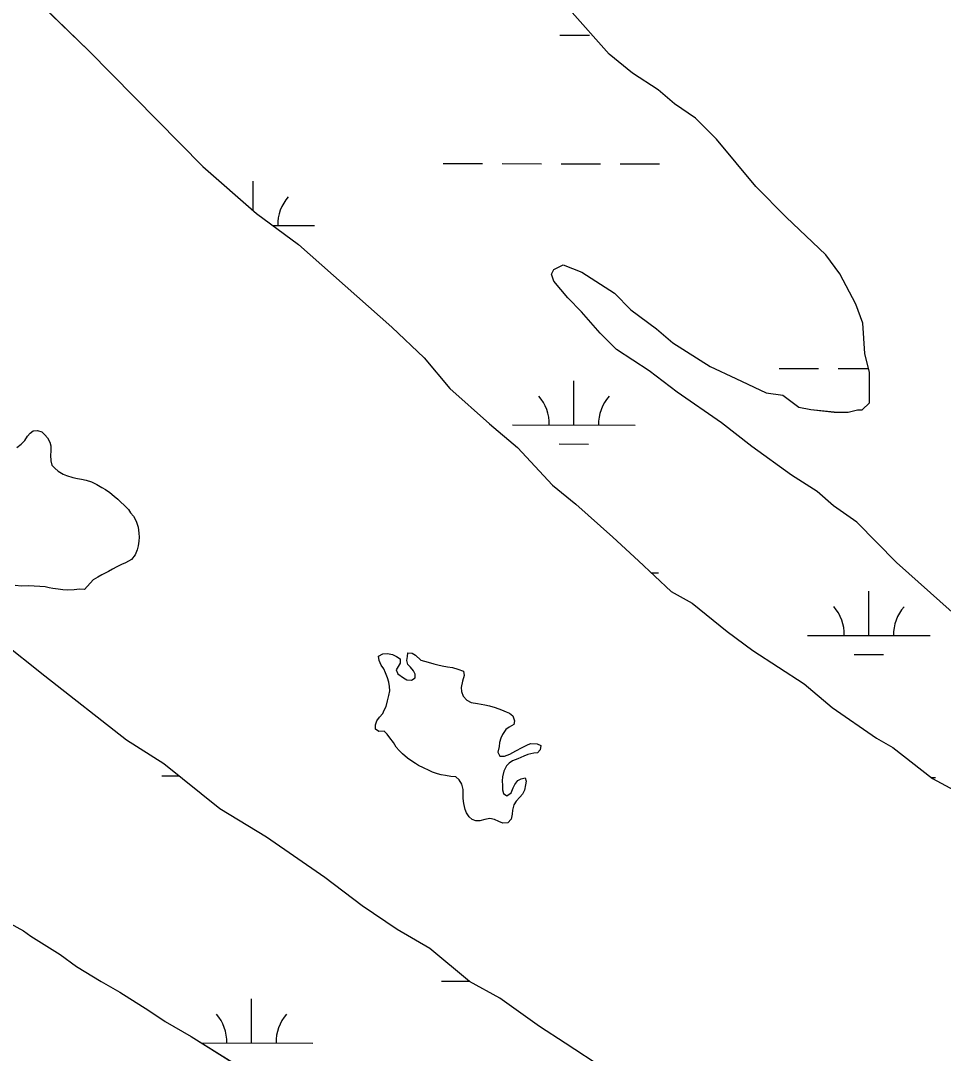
# Model space of a CAD drawing. Extents: x 3187622 to 3225504, y 800805 to 826213.
# Drawn here: x 3215180 to 3215931, y 821167 to 822008 of the extents above; entities that cross this region are included whole.
import ezdxf

# ---------------------------------------------------------------- set-up
doc = ezdxf.new("R2010")
doc.units = 0
for name, color, linetype in [('V-SITE-VEGE', 7, 'Continuous'), ('V-TOPO-SHOR', 7, 'Continuous'), ('V-WETL-SWMP', 7, 'Continuous')]:
    doc.layers.add(name, color=color, linetype=linetype)

msp = doc.modelspace()

# ---------------------------------------------------------------- linework, layer by layer
at = {"layer": 'V-SITE-VEGE'}
for p, q in [((3215190.07, 822027.29), (3215235.57, 821983.11)), ((3215659.09, 821980.29), (3215626.9, 822016.76)), ((3215235.57, 821983.11), (3215328.43, 821889.01)), ((3215678.06, 821964.9), (3215659.09, 821980.29)), ((3215698.96, 821951.41), (3215678.06, 821964.9)), ((3215712.24, 821939.88), (3215698.96, 821951.41)), ((3215729.33, 821928.31), (3215712.24, 821939.88)), ((3215746.39, 821911.03), (3215729.33, 821928.31)), ((3215778.56, 821872.66), (3215746.39, 821911.03)), ((3215328.43, 821889.01), (3215372.05, 821850.56)), ((3215803.2, 821847.7), (3215778.56, 821872.66)), ((3215372.05, 821850.56), (3215406.23, 821825.53)), ((3215835.43, 821816.95), (3215803.2, 821847.7)), ((3215406.23, 821825.53), (3215482.09, 821758.25)), ((3215846.78, 821801.62), (3215835.43, 821816.95)), ((3215614.04, 821805.07), (3215621.7, 821808.84)), ((3215621.7, 821808.84), (3215636.92, 821803.01)), ((3215612.11, 821801.27), (3215614.04, 821805.07)), ((3215613.98, 821795.53), (3215612.11, 821801.27)), ((3215636.92, 821803.01), (3215663.52, 821785.67)), ((3215859.96, 821776.73), (3215846.78, 821801.62)), ((3215625.34, 821782.1), (3215613.98, 821795.53)), ((3215636.71, 821770.58), (3215625.34, 821782.1)), ((3215663.52, 821785.67), (3215676.78, 821772.22)), ((3215865.59, 821761.43), (3215859.96, 821776.73)), ((3215651.85, 821753.31), (3215636.71, 821770.58)), ((3215676.78, 821772.22), (3215697.67, 821756.82)), ((3215482.09, 821758.25), (3215508.64, 821733.28)), ((3215697.67, 821756.82), (3215710.94, 821745.28)), ((3215867.33, 821736.61), (3215865.59, 821761.43)), ((3215665.12, 821739.87), (3215651.85, 821753.31)), ((3215691.72, 821722.52), (3215665.12, 821739.87)), ((3215710.94, 821745.28), (3215741.34, 821726)), ((3215508.64, 821733.28), (3215529.46, 821708.33)), ((3215871.04, 821721.33), (3215867.33, 821736.61)), ((3215741.34, 821726), (3215762.26, 821716.33)), ((3215714.49, 821705.2), (3215691.72, 821722.52)), ((3215762.26, 821716.33), (3215786.99, 821704.72)), ((3215870.88, 821696.53), (3215871.04, 821721.33)), ((3215529.46, 821708.33), (3215561.7, 821679.51)), ((3215750.58, 821680.16), (3215714.49, 821705.2)), ((3215786.99, 821704.72), (3215800.33, 821702.72)), ((3215800.33, 821702.72), (3215813.62, 821693.09)), ((3215813.62, 821693.09), (3215823.15, 821691.12)), ((3215823.15, 821691.12), (3215842.21, 821689.08)), ((3215853.66, 821689.01), (3215861.3, 821690.87)), ((3215861.3, 821690.87), (3215865.12, 821690.84)), ((3215865.12, 821690.84), (3215870.88, 821696.53)), ((3215842.21, 821689.08), (3215853.66, 821689.01)), ((3215561.7, 821679.51), (3215584.47, 821660.27)), ((3215775.25, 821660.92), (3215750.58, 821680.16)), ((3215584.47, 821660.27), (3215612.88, 821629.56)), ((3215807.53, 821637.81), (3215775.25, 821660.92)), ((3215828.43, 821624.31), (3215807.53, 821637.81)), ((3215612.88, 821629.56), (3215631.85, 821614.17)), ((3215841.71, 821612.78), (3215828.43, 821624.31)), ((3215631.85, 821614.17), (3215662.2, 821587.26)), ((3215860.69, 821599.3), (3215841.71, 821612.78)), ((3215892.91, 821566.65), (3215860.69, 821599.3)), ((3215662.2, 821587.26), (3215683.06, 821568.04)), ((3215683.06, 821568.04), (3215709.6, 821543.07)), ((3215938.43, 821526.28), (3215892.91, 821566.65)), ((3215709.6, 821543.07), (3215726.71, 821533.41)), ((3215726.71, 821533.41), (3215755.17, 821510.33)), ((3215755.17, 821510.33), (3215776.05, 821494.93)), ((3215199.75, 821473.96), (3215163.69, 821502.81)), ((3215776.05, 821494.93), (3215817.85, 821467.94)), ((3215266.18, 821422), (3215199.75, 821473.96)), ((3215817.85, 821467.94), (3215840.61, 821448.71)), ((3215840.61, 821448.71), (3215876.7, 821423.67)), ((3215296.58, 821402.72), (3215266.18, 821422)), ((3215876.7, 821423.67), (3215890, 821415.95)), ((3215890, 821415.95), (3215922.27, 821390.93)), ((3215342.12, 821366.17), (3215296.58, 821402.72)), ((3215922.27, 821390.93), (3215946.98, 821377.41)), ((3215380.12, 821343.02), (3215342.12, 821366.17)), ((3215427.6, 821310.28), (3215380.12, 821343.02)), ((3215457.98, 821287.18), (3215427.6, 821310.28)), ((3215486.46, 821267.91), (3215457.98, 821287.18)), ((3215162.93, 821277.43), (3215182.3, 821266.89)), ((3215182.3, 821266.89), (3215188.46, 821262.49)), ((3215188.46, 821262.49), (3215212.23, 821247.56)), ((3215513.07, 821252.47), (3215486.46, 821267.91)), ((3215545.33, 821225.55), (3215513.07, 821252.47)), ((3215212.23, 821247.56), (3215225.44, 821237.89)), ((3215225.44, 821237.89), (3215245.69, 821225.59)), ((3215245.69, 821225.59), (3215260.66, 821216.8)), ((3215570.04, 821212.03), (3215545.33, 821225.55)), ((3215260.66, 821216.8), (3215284.43, 821201.86)), ((3215602.32, 821188.92), (3215570.04, 821212.03)), ((3215284.43, 821201.86), (3215297.63, 821193.07)), ((3215297.63, 821193.07), (3215318.77, 821180.77)), ((3215623.21, 821175.43), (3215602.32, 821188.92)), ((3215318.77, 821180.77), (3215353.98, 821158.81)), ((3215655.5, 821154.23), (3215623.21, 821175.43))]:
    msp.add_line(p, q, dxfattribs=at)
at = {"layer": 'V-TOPO-SHOR'}
for points in [[(3215177.04, 821660.23), (3215180.4, 821662.89), (3215183.33, 821665.97), (3215185.71, 821669.47), (3215187.8, 821671.85), (3215190.32, 821673.67), (3215193.82, 821673.96), (3215197.18, 821672.84)], [(3215197.18, 821672.84), (3215199.7, 821670.6), (3215201.94, 821668.09), (3215203.76, 821664.59), (3215204.74, 821661.65), (3215204.61, 821657.18), (3215204.33, 821653.96), (3215204.61, 821649.34), (3215205.46, 821645.7), (3215207.84, 821643.33), (3215210.64, 821640.95), (3215214.56, 821638.58), (3215217.36, 821637.32), (3215222.4, 821635.65), (3215226.46, 821634.95), (3215229.53, 821634.53), (3215233.45, 821633.56), (3215237.79, 821632.16), (3215242.13, 821630.06), (3215246.05, 821627.69), (3215248.99, 821626.01), (3215252.63, 821623.5), (3215256.13, 821620.7), (3215259.21, 821618.19), (3215261.45, 821616.09), (3215264.67, 821612.87), (3215267.75, 821609.66), (3215269.58, 821607.14), (3215271.96, 821604.21), (3215274.06, 821600.29), (3215275.74, 821595.25), (3215276.31, 821590.35), (3215276.45, 821587.28), (3215276.17, 821583.92), (3215275.62, 821580.28), (3215274.92, 821576.92), (3215273.24, 821572.72), (3215270.17, 821568.94), (3215265.27, 821566.28), (3215262.2, 821564.88), (3215258.42, 821563.2), (3215254.78, 821561.09), (3215251.43, 821559.27), (3215246.11, 821556.61), (3215242.75, 821554.79), (3215238.98, 821552.4), (3215231.99, 821544.7)], [(3215231.99, 821544.7), (3215227.93, 821544.84), (3215223.73, 821544.28), (3215218, 821544.13), (3215214.36, 821544.41), (3215210.58, 821544.96), (3215206.24, 821545.38), (3215203.17, 821546.08), (3215200.09, 821546.77), (3215195.61, 821547.19), (3215191.13, 821547.47), (3215186.09, 821547.6), (3215180.64, 821547.46), (3215175.46, 821547.87)], [(3215504.03, 821401.32), (3215501.4, 821402.89), (3215498.38, 821404.86), (3215494.84, 821407.35), (3215490.77, 821410.88), (3215488.15, 821413.5), (3215485.65, 821416.39), (3215483.42, 821420.19), (3215480.66, 821423.99), (3215478.43, 821427.01), (3215475.93, 821429.23), (3215471.74, 821429.1), (3215468.85, 821430.93), (3215468.98, 821434.47), (3215469.89, 821437.76), (3215472.25, 821440.64), (3215474.74, 821443.66), (3215476.05, 821446.42), (3215477.49, 821449.43), (3215478.8, 821453.9), (3215479.84, 821458.35), (3215480.5, 821462.03), (3215480.36, 821465.7), (3215479.7, 821469.11), (3215478.65, 821472.78), (3215477.07, 821476.72), (3215475.76, 821479.99), (3215473.53, 821483.14), (3215471.82, 821486.94), (3215471.42, 821490.35), (3215474.83, 821492.19), (3215478.63, 821492.46), (3215482.83, 821491.81), (3215485.98, 821490.23), (3215488.87, 821488.14), (3215489, 821484.6), (3215487.3, 821481.84), (3215485.6, 821479.35), (3215487.04, 821476.07), (3215491.64, 821472.79), (3215494.52, 821471.22), (3215498.33, 821470.83), (3215501.08, 821472.67), (3215501.08, 821475.69), (3215499.76, 821478.44), (3215497.4, 821481.33), (3215495.3, 821483.55), (3215494.38, 821486.83), (3215494.9, 821490.11), (3215495.16, 821493.13), (3215498.7, 821492.87), (3215501.46, 821491.3), (3215505.79, 821487.23)], [(3215505.79, 821487.23), (3215511.69, 821485.53), (3215516.42, 821484.23), (3215519.56, 821483.31), (3215523.11, 821482.4), (3215527.44, 821481.74), (3215531.5, 821481.09), (3215535.96, 821479.92), (3215540.56, 821478.21), (3215541.08, 821474.54), (3215539.78, 821470.08), (3215538.6, 821464.83), (3215538.87, 821461.55), (3215540.31, 821457.75), (3215543.33, 821454.61), (3215546.88, 821452.78), (3215551.86, 821451.73), (3215557.76, 821450.82), (3215561.7, 821450.03), (3215566.42, 821448.46), (3215571.41, 821446.76), (3215575.34, 821445.19), (3215578.1, 821443.88), (3215580.72, 821441.79), (3215581.91, 821437.72), (3215581.39, 821434.7), (3215577.58, 821432.47), (3215575.09, 821430.76), (3215572.34, 821426.56), (3215570.9, 821423.68), (3215569.85, 821420.13), (3215569.47, 821416.85), (3215568.55, 821412.26), (3215570.13, 821408.98), (3215573.8, 821408.86), (3215578.13, 821410.57), (3215583.24, 821413.32), (3215588.22, 821416.08), (3215592.02, 821418.06), (3215595.17, 821419.24), (3215600.55, 821419.11), (3215603.57, 821417.54), (3215602.91, 821414), (3215600.69, 821411.77), (3215597.67, 821411.37), (3215592.82, 821410.32), (3215589.67, 821409), (3215584.69, 821406.77), (3215580.5, 821405.06), (3215577.61, 821403.35), (3215575.51, 821400.99), (3215573.29, 821396.79), (3215572.24, 821392.2), (3215572.11, 821388.92), (3215572.25, 821384.98), (3215572.38, 821381.57), (3215573.04, 821378.56), (3215575.8, 821376.72), (3215579.21, 821379.09), (3215581.04, 821383.16), (3215582.35, 821386.04), (3215584.71, 821389.19), (3215587.46, 821390.51), (3215590.61, 821391.43), (3215591.52, 821388.54), (3215591.13, 821385.52), (3215590.22, 821381.33), (3215588.52, 821378.18), (3215586.29, 821375.55), (3215583.41, 821372.4), (3215581.44, 821369.38), (3215580.53, 821364.92), (3215580.14, 821361.64), (3215579.35, 821357.58), (3215576.6, 821354.82), (3215572.54, 821354.55), (3215569.26, 821355.86), (3215565.85, 821357.56), (3215562.04, 821358.35), (3215557.84, 821357.43), (3215553.78, 821356.37), (3215550.63, 821356.37), (3215547.48, 821357.55), (3215545.12, 821359.65), (3215543.02, 821362.79), (3215541.83, 821365.68), (3215540.91, 821370.4), (3215540.25, 821374.46), (3215540.25, 821377.61), (3215540.25, 821381.94), (3215539.19, 821386.27), (3215536.96, 821389.67), (3215534.2, 821392.03), (3215530.27, 821392.55), (3215525.94, 821393.21), (3215522.27, 821393.86), (3215519.25, 821394.64), (3215515.31, 821395.95), (3215512.56, 821397.26), (3215508.1, 821399.35), (3215504.03, 821401.32)]]:
    msp.add_lwpolyline(points, dxfattribs=at)
at = {"layer": 'V-WETL-SWMP'}
for p, q in [((3215619.04, 821995.74), (3215643.04, 821995.69)), ((3215523.98, 821891.3), (3215555.98, 821891.23)), ((3215571.98, 821891.2), (3215603.98, 821891.13)), ((3215619.98, 821891.1), (3215651.98, 821891.04)), ((3215667.98, 821891), (3215699.98, 821890.94)), ((3215369.31, 821852.98), (3215369.36, 821876.87)), ((3215385.33, 821840.84), (3215419.28, 821840.77)), ((3215797.55, 821724.56), (3215829.55, 821724.5)), ((3215845.55, 821724.47), (3215870.29, 821724.42)), ((3215630.39, 821678.47), (3215630.46, 821714.47)), ((3215580.39, 821678.58), (3215680.39, 821678.37)), ((3215618.36, 821663.07), (3215642.36, 821663.02)), ((3215693.44, 821558.28), (3215699.3, 821558.26)), ((3215870.51, 821507.17), (3215870.59, 821543.17)), ((3215820.51, 821507.27), (3215920.51, 821507.07)), ((3215199.76, 821473.96), (3215163.7, 821502.82)), ((3215858.48, 821491.77), (3215882.48, 821491.72)), ((3215266.19, 821422.01), (3215199.76, 821473.96)), ((3215296.58, 821402.73), (3215266.19, 821422.01)), ((3215342.13, 821366.17), (3215296.58, 821402.73)), ((3215294.96, 821392.91), (3215308.85, 821392.88)), ((3215921.36, 821391.64), (3215924.87, 821391.63)), ((3215380.13, 821343.03), (3215342.13, 821366.17)), ((3215427.61, 821310.28), (3215380.13, 821343.03)), ((3215457.98, 821287.18), (3215427.61, 821310.28)), ((3215486.47, 821267.92), (3215457.98, 821287.18)), ((3215162.94, 821277.43), (3215182.31, 821266.89)), ((3215182.31, 821266.89), (3215188.47, 821262.5)), ((3215188.47, 821262.5), (3215212.24, 821247.56)), ((3215513.08, 821252.48), (3215486.47, 821267.92)), ((3215545.33, 821225.55), (3215513.08, 821252.48)), ((3215212.24, 821247.56), (3215225.45, 821237.89)), ((3215225.45, 821237.89), (3215245.7, 821225.59)), ((3215245.7, 821225.59), (3215260.66, 821216.8)), ((3215522.62, 821225.95), (3215544.92, 821225.9)), ((3215570.04, 821212.03), (3215545.33, 821225.55)), ((3215260.66, 821216.8), (3215284.43, 821201.86)), ((3215367.93, 821175.52), (3215368, 821211.52)), ((3215602.32, 821188.92), (3215570.04, 821212.03)), ((3215284.43, 821201.86), (3215297.64, 821193.08)), ((3215297.64, 821193.08), (3215318.77, 821180.78)), ((3215623.22, 821175.43), (3215602.32, 821188.92)), ((3215318.77, 821180.78), (3215353.99, 821158.81)), ((3215327.07, 821175.6), (3215417.93, 821175.42)), ((3215655.51, 821154.23), (3215623.22, 821175.43))]:
    msp.add_line(p, q, dxfattribs=at)
for points in [[(3215190.08, 822027.29), (3215235.57, 821983.11), (3215328.43, 821889.01), (3215372.05, 821850.56), (3215406.23, 821825.53), (3215482.09, 821758.25), (3215508.64, 821733.28), (3215529.46, 821708.33), (3215561.7, 821679.5), (3215584.46, 821660.27), (3215612.88, 821629.56), (3215631.85, 821614.17), (3215662.2, 821587.26), (3215683.06, 821568.04), (3215709.6, 821543.07), (3215726.71, 821533.41), (3215755.17, 821510.33), (3215776.06, 821494.93), (3215817.85, 821467.94), (3215840.61, 821448.71), (3215876.7, 821423.67), (3215890, 821415.95), (3215922.27, 821390.93), (3215946.98, 821377.41)], [(3215938.43, 821526.28), (3215892.91, 821566.65), (3215860.69, 821599.3), (3215841.7, 821612.78), (3215828.43, 821624.31), (3215807.53, 821637.81), (3215775.25, 821660.91), (3215750.58, 821680.16), (3215714.49, 821705.2), (3215691.71, 821722.52), (3215665.12, 821739.87), (3215651.86, 821753.31), (3215636.71, 821770.58), (3215625.34, 821782.1), (3215613.98, 821795.53), (3215612.11, 821801.27), (3215614.04, 821805.07), (3215621.7, 821808.84), (3215636.92, 821803.01), (3215663.52, 821785.67), (3215676.78, 821772.22), (3215697.67, 821756.82), (3215710.95, 821745.29), (3215741.34, 821726.01), (3215762.26, 821716.33), (3215786.99, 821704.72), (3215800.33, 821702.72), (3215813.62, 821693.09), (3215823.15, 821691.12), (3215842.21, 821689.09), (3215853.66, 821689.01), (3215861.3, 821690.87), (3215865.12, 821690.84), (3215870.88, 821696.53), (3215871.04, 821721.33), (3215867.33, 821736.61), (3215865.59, 821761.43), (3215859.96, 821776.73), (3215846.77, 821801.62), (3215835.43, 821816.96), (3215803.2, 821847.7), (3215778.56, 821872.66), (3215746.39, 821911.03), (3215729.33, 821928.31), (3215712.24, 821939.88), (3215698.96, 821951.41), (3215678.06, 821964.9), (3215659.09, 821980.29), (3215626.9, 822016.76)]]:
    msp.add_lwpolyline(points, dxfattribs=at)
for centre, start, end in [((3215424.53, 821841.23), 139.11148, 180.65514), ((3215575.15, 821679.06), 359.11148, 40.65514), ((3215685.63, 821678.84), 139.11148, 180.65514), ((3215815.27, 821507.76), 359.11148, 40.65514), ((3215925.76, 821507.53), 139.11148, 180.65514), ((3215312.69, 821176.11), 359.11148, 40.65514), ((3215423.17, 821175.88), 139.11148, 180.65514)]:
    msp.add_arc(centre, 35.25, start, end, dxfattribs=at)

doc.saveas('drawing.dxf')
